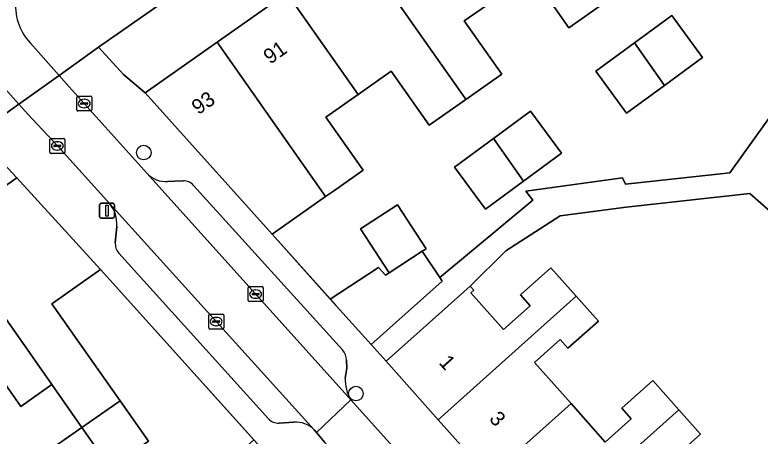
# Model space of a CAD drawing. Extents: x 158352 to 159489, y 383828 to 384603.
# Drawn here: x 159050.25 to 159100.08, y 384331.82 to 384359.96 of the extents above; entities that cross this region are included whole.
import ezdxf

# ---------------------------------------------------------------- set-up
doc = ezdxf.new("R2010")
doc.units = 0
for name, color, linetype in [('IMGEO_Boom', 7, 'Continuous'), ('IMGEO_Erf', 7, 'Continuous'), ('IMGEO_Kolk', 7, 'Continuous'), ('IMGEO_Lichtmast', 7, 'Continuous'), ('IMGEO_Muur', 7, 'Continuous'), ('IMGEO_Pand', 7, 'Continuous'), ('IMGEO_Pand_nummerreeks', 7, 'Continuous'), ('IMGEO_Parkeervlak_open', 7, 'Continuous'), ('IMGEO_Rijbaan_lokaal_open', 7, 'Continuous'), ('IMGEO_Voetpad_open', 7, 'Continuous')]:
    doc.layers.add(name, color=color, linetype=linetype)

msp = doc.modelspace()

# ---------------------------------------------------------------- linework, layer by layer
at = {"layer": 'IMGEO_Boom'}
for centre in [(159058.868, 384350.763), (159073.051, 384334.662)]:
    msp.add_circle(centre, 0.489, dxfattribs=at)
at = {"layer": 'IMGEO_Erf'}
for points in [[(159107.869, 384384.597), (159091.069, 384382.345), (159055.851, 384357.802), (159057.52, 384355.976), (159058.952, 384354.759), (159063.772, 384358.148), (159068.437, 384361.429), (159073.103, 384364.71), (159077.769, 384367.991), (159082.435, 384371.272), (159087.208, 384374.629), (159087.353, 384374.731), (159087.497, 384374.527), (159092.904, 384378.222), (159099.507, 384379.227), (159101.369, 384374.587)], [(159089.775, 384360.831), (159087.304, 384359.094), (159084.77, 384362.698)], [(159082.575, 384361.154), (159080.304, 384359.557), (159082.803, 384356.004), (159080.408, 384354.32), (159077.945, 384352.587), (159075.409, 384356.194), (159073.207, 384354.646), (159071.054, 384353.132), (159073.544, 384349.589), (159071.552, 384348.189), (159071.031, 384347.823), (159067.461, 384345.313), (159071.343, 384340.968), (159074.564, 384343.073), (159075.023, 384342.562), (159075.272, 384342.725), (159073.353, 384345.66), (159075.826, 384347.277), (159077.745, 384344.341), (159077.479, 384344.167), (159078.658, 384342.416), (159084.889, 384347.593), (159084.413, 384348.174), (159090.883, 384349.071), (159091.073, 384348.661), (159098.058, 384349.419), (159101.215, 384353.826)], [(159011.601, 384306.54), (159009.075, 384310.143), (159007.133, 384308.783), (159001.638, 384314.896), (159006.616, 384318.387), (159011.469, 384321.791), (159016.323, 384325.195), (159021.176, 384328.599), (159026.031, 384332.004), (159030.884, 384335.407), (159035.738, 384338.812), (159040.591, 384342.216), (159045.446, 384345.62), (159050.369, 384349.073), (159048.833, 384350.709), (159047.715, 384351.992), (158995.677, 384315.657), (159015.663, 384293.436)], [(159116.426, 384333.059), (159099.404, 384348.031), (159091.135, 384347.11), (159086.716, 384346.528), (159083.09, 384344.2), (159080.694, 384341.842), (159080.947, 384341.558), (159080.749, 384341.382), (159082.933, 384338.934), (159084.715, 384340.525), (159084.069, 384341.249), (159086.097, 384343.059), (159087.792, 384341.159), (159089.271, 384339.502), (159087.234, 384337.684), (159086.717, 384338.264), (159084.995, 384336.727), (159087.44, 384333.987), (159089.733, 384331.418), (159091.471, 384332.969), (159090.836, 384333.68), (159092.908, 384335.528), (159094.656, 384333.569), (159096.105, 384331.945), (159094.036, 384330.099)], [(159044.888, 384312.58), (159066.229, 384331.571), (159055.976, 384342.94), (159052.723, 384340.649), (159055.257, 384337.052), (159057.281, 384334.179), (159059.181, 384331.481), (159056.621, 384329.688), (159054.564, 384328.247), (159052.663, 384330.944), (159054.726, 384332.389), (159052.713, 384335.259), (159051.171, 384334.173), (159050.648, 384333.804), (159048.177, 384337.311)]]:
    msp.add_lwpolyline(points, dxfattribs=at)
for points in [[(159096.238, 384357.123), (159093.693, 384355.257), (159091.156, 384353.397), (159089.099, 384356.202), (159091.693, 384358.103), (159094.181, 384359.928)], [(159082.251, 384351.699), (159084.739, 384353.524), (159086.796, 384350.719), (159084.252, 384348.853), (159081.714, 384346.993), (159079.657, 384349.798)]]:
    msp.add_lwpolyline(points, close=True, dxfattribs=at)
at = {"layer": 'IMGEO_Kolk'}
for p, q in [((159054.46, 384354.542), (159055.312, 384354.542)), ((159054.385, 384353.616), (159054.385, 384354.468)), ((159054.644, 384354.036), (159054.644, 384354.048)), ((159055.082, 384353.999), (159054.684, 384353.999)), ((159054.687, 384354.085), (159055.085, 384354.085)), ((159054.873, 384354.322), (159054.898, 384354.322)), ((159055.128, 384354.048), (159055.128, 384354.036)), ((159055.386, 384354.468), (159055.386, 384353.616)), ((159055.312, 384353.542), (159054.46, 384353.542)), ((159054.896, 384353.762), (159054.871, 384353.762)), ((159052.589, 384350.785), (159052.589, 384351.637)), ((159052.664, 384351.711), (159053.516, 384351.711)), ((159053.59, 384351.637), (159053.59, 384350.785)), ((159052.848, 384351.205), (159052.848, 384351.217)), ((159053.286, 384351.168), (159052.888, 384351.168)), ((159052.891, 384351.254), (159053.289, 384351.254)), ((159053.077, 384351.491), (159053.102, 384351.491)), ((159053.332, 384351.217), (159053.332, 384351.205)), ((159053.516, 384350.711), (159052.664, 384350.711)), ((159053.1, 384350.931), (159053.075, 384350.931)), ((159065.848, 384340.879), (159065.848, 384341.731)), ((159065.923, 384341.805), (159066.775, 384341.805)), ((159066.336, 384341.585), (159066.361, 384341.585)), ((159066.849, 384341.731), (159066.849, 384340.879)), ((159066.107, 384341.299), (159066.107, 384341.311)), ((159066.545, 384341.262), (159066.147, 384341.262)), ((159066.15, 384341.348), (159066.548, 384341.348)), ((159066.591, 384341.311), (159066.591, 384341.299)), ((159066.775, 384340.805), (159065.923, 384340.805)), ((159066.359, 384341.025), (159066.334, 384341.025)), ((159063.21, 384339.045), (159063.21, 384339.897)), ((159063.285, 384339.971), (159064.137, 384339.971)), ((159063.698, 384339.751), (159063.723, 384339.751)), ((159064.211, 384339.897), (159064.211, 384339.045)), ((159063.469, 384339.465), (159063.469, 384339.477)), ((159063.907, 384339.428), (159063.509, 384339.428)), ((159063.512, 384339.514), (159063.91, 384339.514)), ((159063.721, 384339.191), (159063.696, 384339.191)), ((159063.953, 384339.477), (159063.953, 384339.465)), ((159064.137, 384338.971), (159063.285, 384338.971))]:
    msp.add_line(p, q, dxfattribs=at)
for points in [[(159054.46, 384354.542), (159055.312, 384354.542)], [(159054.385, 384353.616), (159054.385, 384354.468)], [(159055.386, 384354.468), (159055.386, 384353.616)], [(159055.312, 384353.542), (159054.46, 384353.542)], [(159052.589, 384350.785), (159052.589, 384351.637)], [(159052.664, 384351.711), (159053.516, 384351.711)], [(159053.59, 384351.637), (159053.59, 384350.785)], [(159053.516, 384350.711), (159052.664, 384350.711)], [(159065.848, 384340.879), (159065.848, 384341.731)], [(159065.923, 384341.805), (159066.775, 384341.805)], [(159066.849, 384341.731), (159066.849, 384340.879)], [(159066.775, 384340.805), (159065.923, 384340.805)], [(159063.21, 384339.045), (159063.21, 384339.897)], [(159063.285, 384339.971), (159064.137, 384339.971)], [(159064.211, 384339.897), (159064.211, 384339.045)], [(159064.137, 384338.971), (159063.285, 384338.971)]]:
    msp.add_lwpolyline(points, dxfattribs=at)
for centre, radius, start, end in [((159054.462, 384354.466), 0.0765, 91.552, 178.448), ((159054.462, 384354.466), 0.0765, 91.552, 178.448), ((159055.31, 384354.466), 0.0765, 1.552, 88.448), ((159055.31, 384354.466), 0.0765, 1.552, 88.448), ((159054.684, 384354.045), 0.0403, 85.8775, 175.7526), ((159054.681, 384354.035), 0.0366, 178.938, 274.7102), ((159055.085, 384354.042), 0.043, 264.8664, 352.4533), ((159055.089, 384354.047), 0.0386, 1.7309, 96.639), ((159054.462, 384353.618), 0.0765, 181.552, 268.448), ((159054.462, 384353.618), 0.0765, 181.552, 268.448), ((159055.31, 384353.618), 0.0765, 271.552, 358.448), ((159055.31, 384353.618), 0.0765, 271.552, 358.448), ((159052.666, 384351.635), 0.0765, 91.552, 178.448), ((159052.666, 384351.635), 0.0765, 91.552, 178.448), ((159053.514, 384351.635), 0.0765, 1.552, 88.448), ((159053.514, 384351.635), 0.0765, 1.552, 88.448), ((159052.888, 384351.214), 0.0403, 85.8775, 175.7526), ((159052.885, 384351.204), 0.0366, 178.938, 274.7102), ((159053.289, 384351.211), 0.043, 264.8664, 352.4533), ((159053.293, 384351.216), 0.0386, 1.7309, 96.639), ((159052.666, 384350.787), 0.0765, 181.552, 268.448), ((159052.666, 384350.787), 0.0765, 181.552, 268.448), ((159053.514, 384350.787), 0.0765, 271.552, 358.448), ((159053.514, 384350.787), 0.0765, 271.552, 358.448), ((159065.925, 384341.729), 0.0765, 91.552, 178.448), ((159065.925, 384341.729), 0.0765, 91.552, 178.448), ((159066.773, 384341.729), 0.0765, 1.552, 88.448), ((159066.773, 384341.729), 0.0765, 1.552, 88.448), ((159066.147, 384341.308), 0.0403, 85.8775, 175.7526), ((159066.144, 384341.298), 0.0366, 178.938, 274.7102), ((159066.548, 384341.305), 0.043, 264.8664, 352.4533), ((159066.552, 384341.31), 0.0386, 1.7309, 96.639), ((159065.925, 384340.881), 0.0765, 181.552, 268.448), ((159065.925, 384340.881), 0.0765, 181.552, 268.448), ((159066.773, 384340.881), 0.0765, 271.552, 358.448), ((159066.773, 384340.881), 0.0765, 271.552, 358.448), ((159063.287, 384339.895), 0.0765, 91.552, 178.448), ((159063.287, 384339.895), 0.0765, 91.552, 178.448), ((159064.135, 384339.895), 0.0765, 1.552, 88.448), ((159064.135, 384339.895), 0.0765, 1.552, 88.448), ((159063.287, 384339.047), 0.0765, 181.552, 268.448), ((159063.287, 384339.047), 0.0765, 181.552, 268.448), ((159063.509, 384339.474), 0.0403, 85.8775, 175.7526), ((159063.506, 384339.464), 0.0366, 178.938, 274.7102), ((159063.91, 384339.471), 0.043, 264.8664, 352.4533), ((159063.914, 384339.476), 0.0386, 1.7309, 96.639), ((159064.135, 384339.047), 0.0765, 271.552, 358.448), ((159064.135, 384339.047), 0.0765, 271.552, 358.448)]:
    msp.add_arc(centre, radius, start, end, dxfattribs=at)
for centre, major_axis, ratio, start_param, end_param in [((159054.872, 384354.042), (-0.387, 0.002), 0.722429, 4.712389, 7.853982), ((159054.897, 384354.042), (-0.39, 0.002), 0.717154, 1.570796, 4.712389), ((159053.076, 384351.211), (-0.387, 0.002), 0.722429, 4.712389, 7.853982), ((159053.101, 384351.211), (-0.39, 0.002), 0.717154, 1.570796, 4.712389), ((159066.335, 384341.305), (-0.387, 0.002), 0.722429, 4.712389, 7.853982), ((159066.36, 384341.305), (-0.39, 0.002), 0.717154, 1.570796, 4.712389), ((159063.697, 384339.471), (-0.387, 0.002), 0.722429, 4.712389, 7.853982), ((159063.722, 384339.471), (-0.39, 0.002), 0.717154, 1.570796, 4.712389)]:
    msp.add_ellipse(centre, major_axis=major_axis, ratio=ratio, start_param=start_param, end_param=end_param, dxfattribs=at)
at = {"layer": 'IMGEO_Lichtmast'}
for p, q in [((159055.913, 384346.478), (159055.913, 384347.278)), ((159055.913, 384347.278), (159055.913, 384346.478)), ((159056.013, 384347.378), (159056.803, 384347.378)), ((159056.803, 384347.378), (159056.013, 384347.378)), ((159056.903, 384347.278), (159056.903, 384346.478)), ((159056.903, 384346.478), (159056.903, 384347.278)), ((159056.803, 384346.378), (159056.013, 384346.378)), ((159056.013, 384346.378), (159056.803, 384346.378))]:
    msp.add_line(p, q, dxfattribs=at)
msp.add_lwpolyline([(159056.333, 384347.253), (159056.483, 384347.253), (159056.483, 384346.503), (159056.333, 384346.503), (159056.333, 384347.253)], dxfattribs=at)
for centre, start, end in [((159056.013, 384347.278), 90, 180), ((159056.013, 384347.278), 90, 180), ((159056.803, 384347.278), 0, 90), ((159056.803, 384347.278), 360, 90), ((159056.013, 384346.478), 180, 270), ((159056.013, 384346.478), 180, 270), ((159056.803, 384346.478), 270, 0), ((159056.803, 384346.478), 270, 0)]:
    msp.add_arc(centre, 0.1, start, end, dxfattribs=at)
at = {"layer": 'IMGEO_Muur'}
for points in [[(159067.461, 384345.313), (159071.726, 384340.542)], [(159055.976, 384342.94), (159066.674, 384331.078)]]:
    msp.add_lwpolyline(points, dxfattribs=at)
at = {"layer": 'IMGEO_Pand'}
for points in [[(159089.775, 384360.831), (159082.435, 384371.272), (159077.769, 384367.991), (159082.575, 384361.154), (159084.77, 384362.698), (159087.304, 384359.094)], [(159077.769, 384367.991), (159073.103, 384364.71), (159080.333, 384354.427), (159080.408, 384354.32), (159082.803, 384356.004), (159080.304, 384359.557), (159082.575, 384361.154)], [(159068.437, 384361.429), (159073.207, 384354.646), (159075.409, 384356.194), (159077.945, 384352.587), (159080.408, 384354.32), (159080.333, 384354.427), (159073.103, 384364.71)], [(159071.031, 384347.823), (159071.552, 384348.189), (159073.544, 384349.589), (159071.054, 384353.132), (159073.207, 384354.646), (159068.437, 384361.429), (159063.772, 384358.148)], [(159091.693, 384358.103), (159093.693, 384355.257), (159096.238, 384357.123), (159094.181, 384359.928)], [(159071.031, 384347.823), (159063.772, 384358.148), (159058.952, 384354.759), (159067.461, 384345.313)], [(159091.693, 384358.103), (159089.099, 384356.202), (159091.156, 384353.397), (159093.693, 384355.257)], [(159082.251, 384351.699), (159084.252, 384348.853), (159086.796, 384350.719), (159084.739, 384353.524)], [(159082.251, 384351.699), (159079.657, 384349.798), (159081.714, 384346.993), (159084.252, 384348.853)], [(159055.976, 384342.94), (159050.369, 384349.073), (159045.446, 384345.62), (159052.713, 384335.259), (159054.726, 384332.389), (159057.281, 384334.179), (159055.257, 384337.052), (159052.723, 384340.649)], [(159075.826, 384347.277), (159073.353, 384345.66), (159075.272, 384342.725), (159077.479, 384344.167), (159077.745, 384344.341)], [(159040.591, 384342.216), (159045.396, 384335.363), (159048.177, 384337.311), (159050.648, 384333.804), (159051.171, 384334.173), (159052.713, 384335.259), (159045.446, 384345.62)], [(159078.658, 384342.416), (159077.479, 384344.167), (159075.272, 384342.725), (159075.023, 384342.562), (159074.564, 384343.073), (159071.343, 384340.968), (159074.065, 384337.938), (159078.819, 384342.177)], [(159078.554, 384332.914), (159087.792, 384341.159), (159086.097, 384343.059), (159084.069, 384341.249), (159084.715, 384340.525), (159082.933, 384338.934), (159080.749, 384341.382), (159080.947, 384341.558), (159080.694, 384341.842), (159078.799, 384340.151), (159075.067, 384336.822)], [(159081.96, 384329.097), (159087.44, 384333.987), (159084.995, 384336.727), (159086.717, 384338.264), (159087.234, 384337.684), (159089.271, 384339.502), (159087.792, 384341.159), (159078.554, 384332.914)], [(159081.96, 384329.097), (159085.367, 384325.279), (159094.656, 384333.569), (159092.908, 384335.528), (159090.836, 384333.68), (159091.471, 384332.969), (159089.733, 384331.418), (159087.44, 384333.987)], [(159056.621, 384329.688), (159059.181, 384331.481), (159057.281, 384334.179), (159054.726, 384332.389)], [(159085.367, 384325.279), (159088.773, 384321.461), (159094.281, 384326.376), (159091.842, 384329.109), (159093.555, 384330.638), (159094.036, 384330.099), (159096.105, 384331.945), (159094.656, 384333.569)], [(159056.621, 384329.688), (159054.726, 384332.389), (159052.663, 384330.944), (159054.564, 384328.247)]]:
    msp.add_lwpolyline(points, close=True, dxfattribs=at)
at = {"layer": 'IMGEO_Parkeervlak_open'}
for points in [[(159059.097, 384349.366), (159072.718, 384334.235)], [(159061.495, 384348.875), (159060.923, 384348.858), (159060.457, 384348.825)], [(159072.155, 384337.573), (159062.202, 384348.574)], [(159070.269, 384332.23), (159056.595, 384347.331)], [(159057.06, 384345.841), (159056.99, 384345.162), (159056.961, 384344.755)], [(159057.206, 384344.046), (159067.209, 384332.973)], [(159072.347, 384335.695), (159072.441, 384336.367), (159072.427, 384336.893)], [(159067.912, 384332.685), (159068.908, 384332.743)]]:
    msp.add_lwpolyline(points, dxfattribs=at)
for centre, radius, start, end in [((159060.362, 384350.565), 1.743, 223.4796, 273.1356), ((159061.523, 384347.959), 0.916, 42.1508, 91.7261), ((159054.966, 384346.005), 2.1, 355.5177, 39.1465), ((159057.912, 384344.687), 0.954, 175.9034, 222.2225), ((159071.372, 384336.865), 1.056, 1.5038, 42.099), ((159074.981, 384335.587), 2.637, 177.6592, 210.856), ((159067.861, 384333.562), 0.879, 222.1084, 273.3364), ((159069.045, 384331.045), 1.704, 44.0836, 94.6107)]:
    msp.add_arc(centre, radius, start, end, dxfattribs=at)
at = {"layer": 'IMGEO_Rijbaan_lokaal_open'}
msp.add_lwpolyline([(159049.587, 384355.035), (159050.516, 384353.992), (159053.21, 384355.916), (159051.27, 384358.096)], dxfattribs=at)
for points in [[(159054.885, 384354.041), (159053.878, 384355.165), (159053.21, 384355.916), (159050.516, 384353.992), (159051.112, 384353.323), (159053.09, 384351.211), (159056.595, 384347.331), (159070.269, 384332.23), (159070.413, 384332.058), (159072.718, 384334.235), (159059.097, 384349.366)], [(159070.413, 384332.058), (159070.974, 384331.387), (159091.941, 384308.036), (159094.361, 384310.199), (159072.718, 384334.235)]]:
    msp.add_lwpolyline(points, close=True, dxfattribs=at)
msp.add_arc((159053.922, 384360.586), 3.638, 122.6823, 223.1896, dxfattribs=at)
at = {"layer": 'IMGEO_Voetpad_open'}
for points in [[(159051.27, 384358.096), (159053.21, 384355.916), (159055.851, 384357.802), (159091.069, 384382.345)], [(159078.554, 384332.914), (159075.067, 384336.822), (159074.065, 384337.938), (159071.343, 384340.968), (159067.461, 384345.313), (159058.952, 384354.759), (159057.52, 384355.976), (159055.851, 384357.802), (159053.21, 384355.916), (159053.878, 384355.165), (159054.885, 384354.041), (159059.097, 384349.366)], [(159047.715, 384351.992), (159050.516, 384353.992), (159049.587, 384355.035)], [(159056.595, 384347.331), (159053.09, 384351.211), (159051.112, 384353.323), (159050.516, 384353.992), (159047.715, 384351.992), (159048.833, 384350.709), (159050.369, 384349.073), (159055.976, 384342.94), (159066.229, 384331.571), (159066.674, 384331.078), (159067.463, 384330.202), (159067.658, 384329.986), (159071.143, 384326.103), (159074.546, 384322.312), (159077.95, 384318.52), (159081.354, 384314.729), (159084.758, 384310.937), (159088.242, 384307.056), (159089.061, 384306.144), (159116.584, 384275.481)], [(159101.215, 384353.826), (159098.058, 384349.419), (159091.073, 384348.661), (159090.883, 384349.071), (159084.413, 384348.174), (159084.889, 384347.593), (159078.658, 384342.416), (159078.819, 384342.177), (159074.065, 384337.938), (159075.067, 384336.822), (159078.799, 384340.151), (159080.694, 384341.842), (159083.09, 384344.2), (159086.716, 384346.528), (159091.135, 384347.11), (159099.404, 384348.031), (159116.426, 384333.059)], [(159060.457, 384348.825), (159060.923, 384348.858), (159061.495, 384348.875)], [(159062.202, 384348.574), (159072.155, 384337.573)], [(159056.961, 384344.755), (159056.99, 384345.162), (159057.06, 384345.841)], [(159067.209, 384332.973), (159057.206, 384344.046)], [(159072.427, 384336.893), (159072.441, 384336.367), (159072.347, 384335.695)], [(159072.718, 384334.235), (159094.361, 384310.199), (159095.467, 384308.971)], [(159068.908, 384332.743), (159067.912, 384332.685)], [(159150.079, 384250.026), (159150.127, 384252.915), (159136.439, 384268.264), (159133.404, 384271.632), (159129.225, 384276.27), (159124.964, 384281), (159125.067, 384281.093), (159124.058, 384282.213), (159096.635, 384312.66), (159095.667, 384313.735), (159092.18, 384317.643), (159088.773, 384321.461), (159085.367, 384325.279), (159081.96, 384329.097), (159078.554, 384332.914)], [(159093.18, 384306.611), (159092.977, 384306.882), (159091.941, 384308.036), (159070.974, 384331.387), (159070.413, 384332.058), (159070.269, 384332.23)]]:
    msp.add_lwpolyline(points, dxfattribs=at)
for centre, radius, start, end in [((159053.922, 384360.586), 3.638, 122.6823, 223.1896), ((159060.362, 384350.565), 1.743, 223.4796, 273.1356), ((159061.523, 384347.959), 0.916, 42.1508, 91.7261), ((159054.966, 384346.005), 2.1, 355.5177, 39.1465), ((159057.912, 384344.687), 0.954, 175.9034, 222.2225), ((159071.372, 384336.865), 1.056, 1.5038, 42.099), ((159074.981, 384335.587), 2.637, 177.6592, 210.856), ((159067.861, 384333.562), 0.879, 222.1084, 273.3364), ((159069.045, 384331.045), 1.704, 44.0836, 94.6107)]:
    msp.add_arc(centre, radius, start, end, dxfattribs=at)

# ---------------------------------------------------------------- texts
at = {"layer": 'IMGEO_Pand_nummerreeks'}
for s, rotation, p in [('91', 35.1155, (159067.319, 384356.633)), ('93', 35.1155, (159062.517, 384353.257)), ('1', 311.7418, (159078.557, 384336.696)), ('3', 311.7418, (159081.914, 384332.933))]:
    msp.add_text(s, height=1, rotation=rotation, dxfattribs=at).set_placement(p)

doc.saveas('drawing.dxf')
